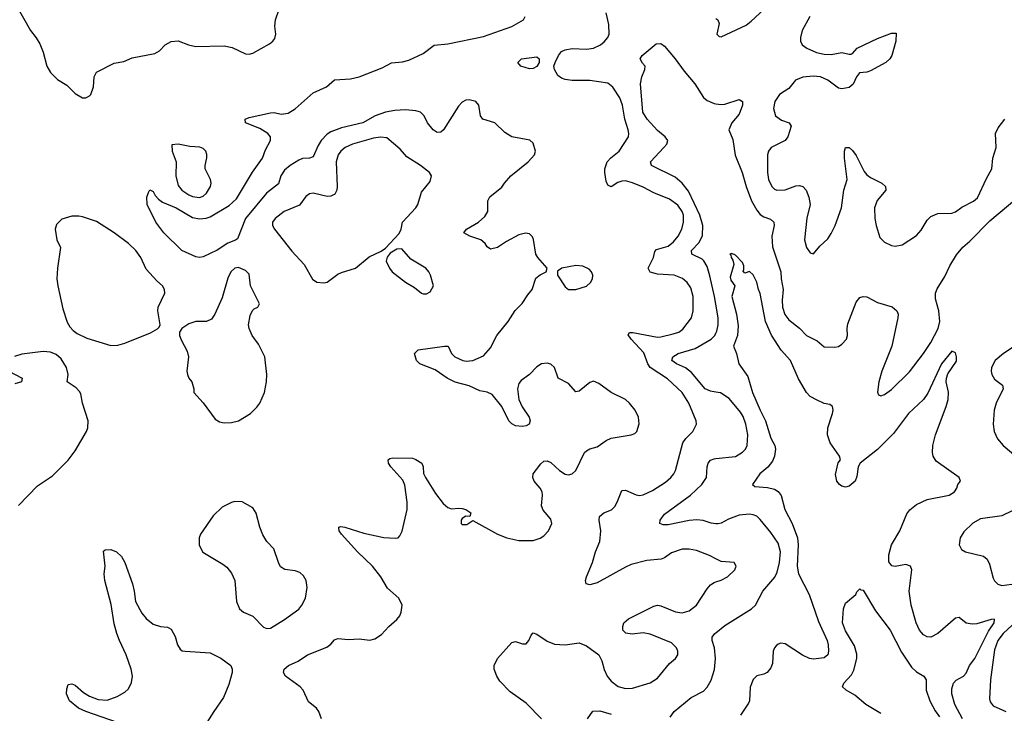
# Model space of a CAD drawing. Header units: inches. Extents: x 1550315 to 1685896, y 510706 to 640504.
# Tile 272 of 452: x 1626077 to 1631625, y 575000 to 578911. Entities that reach past the tile are written whole.
import ezdxf

# ---------------------------------------------------------------- set-up
doc = ezdxf.new("R2010")
doc.units = ezdxf.units.IN
doc.header["$MEASUREMENT"] = 0
doc.layers.add('B6527', color=7, linetype='Continuous')
doc.layers.add('B6537', color=7, linetype='Continuous')

msp = doc.modelspace()

# ---------------------------------------------------------------- linework, layer by layer
at = {"layer": 'B6527', "color": 5}
for points, elevation in [([(1626059.1, 578990), (1626137.6, 578850), (1626170, 578808.5), (1626190, 578774.4), (1626210, 578727.3), (1626230.2, 578650), (1626250, 578614), (1626290, 578573.4), (1626342.3, 578542.3), (1626390, 578496), (1626430, 578471), (1626450, 578470.8), (1626470, 578481), (1626477.2, 578490), (1626492.5, 578532.5), (1626496, 578590), (1626510, 578614.8), (1626610, 578666), (1626663.9, 578676.1), (1626710, 578697.1), (1626839.3, 578720.7), (1626864.4, 578735.6), (1626896, 578770), (1626930, 578788.4), (1626970, 578792.4), (1627029, 578769), (1627070, 578759.5), (1627230, 578763.6), (1627273.7, 578753.7), (1627350, 578719.1), (1627370, 578716.3), (1627390, 578722), (1627484.8, 578775.2), (1627504, 578790), (1627514.8, 578805.2), (1627519.3, 578830), (1627514.8, 578874.8), (1627518, 578910), (1627538.7, 578970)], 540), ([(1627778.3, 574970), (1627762.4, 575010), (1627749.4, 575030), (1627704.2, 575064.2), (1627674.2, 575130), (1627657.7, 575150), (1627574, 575210), (1627563.6, 575230), (1627567.3, 575250), (1627590.9, 575269.1), (1627645.9, 575294.1), (1627698, 575330), (1627807.3, 575372.7), (1627829.8, 575390.2), (1627850, 575414.4), (1627861, 575419), (1627870, 575422), (1627930, 575415.8), (1627990, 575419.5), (1628050, 575413.7), (1628078.9, 575421.1), (1628114.9, 575445.1), (1628156.3, 575490), (1628201.6, 575530), (1628218, 575550), (1628226.3, 575570), (1628232.4, 575610), (1628212.8, 575650), (1628150, 575706.6), (1628112.3, 575770), (1628064.5, 575830), (1627980.9, 575910), (1627889.7, 576010), (1627877, 576030), (1627874.6, 576045.4), (1627875.3, 576050), (1627885.6, 576054.4), (1627909.6, 576050.4), (1628016.4, 576016.4), (1628128.3, 575991.7), (1628192.8, 575987.2), (1628210, 575990.5), (1628219.5, 576000.5), (1628232.9, 576027.1), (1628259.8, 576150), (1628260.4, 576190), (1628247.3, 576287.3), (1628235.8, 576315.8), (1628167.3, 576390), (1628155.1, 576410), (1628154, 576430), (1628162.5, 576437.5), (1628178.6, 576441.4), (1628290, 576438.7), (1628310, 576432), (1628343, 576410), (1628350.5, 576390), (1628352.7, 576352.7), (1628363.8, 576330), (1628419.9, 576239.9), (1628463.2, 576183.2), (1628490, 576161.1), (1628510, 576153.4), (1628550, 576157.7), (1628570, 576155.2), (1628590.4, 576150), (1628619.3, 576130), (1628614, 576110), (1628590, 576111.8), (1628570, 576099.5), (1628563.7, 576090), (1628564.9, 576070), (1628570, 576065.7), (1628595.6, 576064.4), (1628630, 576086.8), (1628770, 576010.2), (1628821.6, 575990), (1628890, 575975.1), (1628970, 575974.8), (1629010, 575987.8), (1629030, 576001.1), (1629055.7, 576030), (1629074.8, 576070), (1629070, 576095.6), (1629026.4, 576146.4), (1629016.8, 576170), (1629023.1, 576230), (1629020.4, 576250), (1629010.5, 576270.5), (1628976, 576310), (1628967.4, 576330), (1628969.7, 576350), (1629013.8, 576406.2), (1629030, 576421.7), (1629050, 576424.4), (1629070, 576414.2), (1629118.2, 576370), (1629150, 576349.4), (1629170, 576344.7), (1629189.8, 576350.2), (1629210.8, 576370), (1629260.2, 576470), (1629270, 576481.1), (1629288.9, 576491.1), (1629330, 576502.4), (1629381.2, 576538.8), (1629410, 576552.3), (1629522, 576570), (1629542.6, 576577.4), (1629554.7, 576590), (1629567.2, 576632.8), (1629563.1, 576670), (1629545.3, 576710), (1629513.1, 576750), (1629489.7, 576770), (1629410, 576808.9), (1629340.8, 576860.8), (1629310, 576872.6), (1629290, 576864.8), (1629230, 576816.8), (1629210, 576813.7), (1629170, 576859.8), (1629111.3, 576890), (1629089.7, 576950), (1629070, 576969.7), (1629050, 576975.3), (1629017.3, 576970), (1628990, 576953.5), (1628948.7, 576911.3), (1628903.4, 576876.6), (1628890, 576859.3), (1628881.1, 576830), (1628890.2, 576770), (1628907.6, 576727.6), (1628948.2, 576670), (1628952.7, 576650), (1628946.8, 576630), (1628930, 576620.7), (1628910, 576616.9), (1628870, 576622), (1628850, 576631.8), (1628833.6, 576650), (1628794.5, 576730), (1628738.8, 576798.8), (1628710.7, 576810.7), (1628670, 576818.8), (1628610, 576847.1), (1628530, 576868.2), (1628485.1, 576890), (1628417.2, 576937.2), (1628332.3, 576970), (1628312.3, 576990), (1628301.2, 577030), (1628322, 577050), (1628470.7, 577070.7), (1628490.4, 577070.4), (1628510.3, 577030), (1628528.5, 577010), (1628574.8, 576990), (1628593.5, 576986.5), (1628630, 576989.2), (1628690, 577015.2), (1628730, 577060.3), (1628765.4, 577130), (1628830, 577208.9), (1628868.6, 577271.4), (1628908.4, 577311.6), (1628939.5, 577360.5), (1628964.8, 577390), (1628986.1, 577453.9), (1629010, 577473.4), (1629042.7, 577490), (1629049.5, 577510), (1628996.9, 577570), (1628985.7, 577590), (1628972.2, 577672.2), (1628966.7, 577686.7), (1628950, 577704.5), (1628927.3, 577707.3), (1628890, 577698.5), (1628819.3, 577660.7), (1628770, 577627.1), (1628730, 577617.6), (1628711.1, 577631.1), (1628699.7, 577650), (1628676.2, 577670), (1628612.7, 577690), (1628579, 577710), (1628595.1, 577730), (1628661.3, 577770), (1628698, 577802), (1628714, 577830), (1628715.1, 577890), (1628726.9, 577913.1), (1628793.7, 577966.3), (1628808, 577990), (1628843.9, 578030), (1628942, 578110), (1628976.9, 578150), (1628984.2, 578170), (1628970, 578215.3), (1628952.3, 578232.3), (1628849.2, 578250), (1628810, 578274.3), (1628754.5, 578330), (1628687.3, 578350), (1628673, 578370), (1628663.5, 578430), (1628646.6, 578450), (1628610, 578459.8), (1628590, 578456.8), (1628570, 578446.3), (1628550, 578423.6), (1628464.4, 578290), (1628450, 578276.9), (1628430, 578275.1), (1628407.6, 578290), (1628374.3, 578330), (1628356, 578370), (1628335.1, 578390), (1628310, 578398.2), (1628250, 578402.5), (1628190, 578399.4), (1628138.3, 578390), (1628080.7, 578370), (1628010, 578329.9), (1627890, 578302.2), (1627830, 578278.9), (1627810, 578266.2), (1627775, 578230), (1627757.9, 578202.1), (1627730, 578137.3), (1627710.1, 578129.9), (1627670, 578127.8), (1627650, 578119.9), (1627601.6, 578090), (1627570, 578062.9), (1627547.9, 578030), (1627534.5, 577985.5), (1627467.7, 577932.3), (1627349.4, 577790.6), (1627303.6, 577676.4), (1627292.8, 577667.2), (1627250, 577651.2), (1627190, 577611.7), (1627110, 577574.3), (1627090, 577569.7), (1627070, 577573.3), (1626990.8, 577610.8), (1626889.7, 577710), (1626843.7, 577770), (1626796, 577870), (1626792.7, 577910), (1626802.5, 577937.5), (1626810, 577951), (1626830, 577942.8), (1626840.7, 577920.7), (1626858.9, 577898.9), (1626882.3, 577882.3), (1626958.5, 577850), (1627050, 577796.4), (1627090, 577787.9), (1627127.7, 577792.3), (1627150, 577800.4), (1627256.4, 577863.6), (1627299, 577901), (1627388.4, 578051.6), (1627444.7, 578130), (1627462.4, 578177.6), (1627489.8, 578230), (1627490.6, 578250), (1627475.1, 578270), (1627430, 578298), (1627348.8, 578328.8), (1627347.6, 578350), (1627370, 578359.7), (1627490, 578385.8), (1627510, 578388.3), (1627550, 578379), (1627590, 578385.1), (1627630, 578408.6), (1627730, 578498.8), (1627806.5, 578533.5), (1627850, 578572.3), (1627941.7, 578578.3), (1627989.5, 578590), (1628120, 578640), (1628171.3, 578668.7), (1628234.2, 578674.2), (1628270, 578683.6), (1628350, 578721.3), (1628412.6, 578767.4), (1628490, 578775.6), (1628690, 578817.1), (1628850, 578873), (1628915.6, 578910), (1628924.7, 578930)], 520), ([(1630000, 575871.6), (1629963.7, 575890), (1629890, 575919.1), (1629850, 575925.7), (1629810, 575925.4), (1629750, 575904.8), (1629710, 575876.9), (1629691, 575869), (1629610, 575862.8), (1629521.5, 575838.5), (1629490, 575825.3), (1629330, 575735.6), (1629290, 575725.4), (1629269.4, 575730), (1629265.6, 575750), (1629271.3, 575770), (1629304.8, 575850), (1629322, 575910), (1629346.4, 575970), (1629351.6, 576028.4), (1629341.8, 576090), (1629343.5, 576110), (1629368.2, 576130), (1629412, 576148), (1629430, 576166.2), (1629444.3, 576190), (1629470, 576256.9), (1629490, 576258.8), (1629550, 576232.4), (1629570, 576228.5), (1629590, 576232.6), (1629643.2, 576256.8), (1629715.6, 576304.4), (1629745.2, 576330), (1629763.2, 576350), (1629772.9, 576370), (1629813.8, 576526.2), (1629829.9, 576550.1), (1629869.7, 576590), (1629889.7, 576630), (1629888.3, 576650), (1629846.5, 576750), (1629809.1, 576809.1), (1629727.1, 576887.1), (1629629.9, 576950), (1629615.9, 576970), (1629592.8, 577032.8), (1629522.4, 577110), (1629505.6, 577134.4), (1629512.1, 577147.9), (1629532.5, 577147.5), (1629670, 577121.6), (1629690, 577122.6), (1629759.9, 577140.1), (1629790.4, 577149.6), (1629813.7, 577166.3), (1629863.1, 577230), (1629871.4, 577270), (1629872, 577350), (1629858.5, 577398.5), (1629838.7, 577430), (1629811.5, 577451.5), (1629764.5, 577470), (1629670, 577477.3), (1629628.6, 577488.6), (1629617.3, 577510), (1629648.9, 577570), (1629656.4, 577603.6), (1629664.3, 577615.7), (1629730, 577634.6), (1629761.7, 577658.3), (1629786.6, 577690), (1629807.4, 577730), (1629817.6, 577770), (1629816.9, 577810), (1629810.4, 577830), (1629785.1, 577865.1), (1629738.6, 577898.6), (1629650, 577934.1), (1629590, 577966.9), (1629530, 577991.7), (1629490, 578002.2), (1629470, 578001.2), (1629447.2, 577992.8), (1629410, 577968.5), (1629390, 577977.7), (1629381.5, 578001.5), (1629374, 578050), (1629374.4, 578070), (1629386.9, 578110), (1629407.2, 578132.8), (1629455.6, 578170), (1629508, 578250), (1629509.8, 578270), (1629505.6, 578290), (1629486.6, 578350), (1629473.3, 578430), (1629458.5, 578470), (1629418.8, 578530), (1629390, 578552.8), (1629290, 578568.7), (1629189, 578569), (1629150, 578574.5), (1629130, 578582), (1629110, 578597), (1629089.9, 578630.1), (1629086.6, 578650), (1629093.3, 578670), (1629112.9, 578710), (1629130, 578732.4), (1629150, 578741.6), (1629190, 578748), (1629270, 578744.8), (1629310, 578750.6), (1629350, 578769), (1629370, 578785.5), (1629390.5, 578810), (1629398.1, 578830), (1629395.7, 578884.3), (1629381.1, 578950)], 480), ([(1630000, 577307.2), (1629992.6, 577350), (1629966.5, 577466.5), (1629950, 577519.7), (1629932.1, 577552.1), (1629921.7, 577561.7), (1629863.5, 577590), (1629862.4, 577610), (1629904.7, 577655.3), (1629925, 577695), (1629927.1, 577750), (1629909, 577810), (1629845.1, 577945.1), (1629810, 577989.9), (1629770, 578022.9), (1629636.2, 578090), (1629632, 578110), (1629707.1, 578190), (1629723, 578210), (1629729.6, 578230), (1629713.3, 578250), (1629670, 578286), (1629613, 578350), (1629589, 578390), (1629575.1, 578550), (1629582.7, 578590), (1629599, 578630), (1629602, 578650), (1629586.3, 578666.3), (1629574, 578690), (1629585.2, 578710), (1629664.1, 578775.9), (1629690, 578776.3), (1629710, 578762), (1629770, 578690.3), (1629820.7, 578620.7), (1629881.8, 578550), (1629930, 578472.7), (1629950, 578455.2), (1629990, 578438), (1630000, 578436.5)], 460), ([(1630000, 576811.2), (1629970, 576816.8), (1629939.7, 576830), (1629861.7, 576921.7), (1629827.6, 576947.6), (1629778, 576970), (1629751.3, 576990), (1629757.6, 577010), (1629787.8, 577030), (1629882.7, 577057.3), (1629972.7, 577110), (1629992.9, 577130), (1630000, 577144.2)], 460), ([(1626070, 576171.7), (1626177.5, 576282.5), (1626261.1, 576338.9), (1626350, 576428.5), (1626390, 576479.7), (1626453, 576590), (1626460.2, 576610), (1626462.3, 576650), (1626430.9, 576750), (1626421.1, 576801.1), (1626414.8, 576814.8), (1626395.6, 576835.6), (1626345.2, 576870), (1626349.5, 576910.5), (1626340.7, 576950), (1626310, 576999), (1626283.2, 577023.2), (1626250, 577037.2), (1626210, 577041.2), (1626090, 577025.2), (1626047.7, 577012.3)], 540), ([(1626015.5, 576930), (1626091, 576890), (1626086.8, 576870), (1626050, 576857.3)], 540), ([(1630000, 576069.4), (1629972.3, 576072.3), (1629928.4, 576088.4), (1629891.7, 576091.7), (1629850, 576088.4), (1629730, 576062.8), (1629702.3, 576062.3), (1629684.5, 576070), (1629686, 576090), (1629710, 576123.1), (1629856.5, 576230), (1629921.4, 576290), (1629946.4, 576330), (1629950, 576391), (1629955.4, 576410), (1629970, 576427), (1629990, 576435.6), (1630000, 576436.8)], 460), ([(1626628.3, 574948.3), (1626449, 575010), (1626408.5, 575028.5), (1626357.2, 575070), (1626340.9, 575110), (1626342, 575138), (1626350, 575162), (1626370, 575166), (1626390, 575158.8), (1626437.3, 575117.3), (1626470, 575097.1), (1626518.3, 575078.3), (1626570, 575075.3), (1626625.3, 575094.7), (1626670, 575119.3), (1626690, 575138), (1626706.8, 575173.2), (1626712.5, 575210), (1626705.8, 575250), (1626677.6, 575330), (1626638.7, 575410), (1626624.2, 575450), (1626610, 575504), (1626593, 575613), (1626556.9, 575750), (1626553.4, 575786.6), (1626558, 575830), (1626550, 575914), (1626558, 575922), (1626590, 575924.7), (1626622, 575910), (1626650, 575884.7), (1626670, 575851.3), (1626712.4, 575730), (1626722, 575690), (1626728.7, 575630), (1626765.1, 575565.1), (1626790, 575534.3), (1626830, 575503.7), (1626870, 575490.3), (1626910, 575485.5), (1626930, 575474), (1626953.8, 575433.8), (1626966.4, 575386.4), (1626981.6, 575361.6), (1626993.4, 575353.4), (1627010, 575350.6), (1627150, 575340.7), (1627210, 575310.5), (1627267.3, 575270), (1627274.9, 575250), (1627274.4, 575230), (1627256.3, 575163.7), (1627226, 575090), (1627170.2, 575009.8), (1627070.3, 574850)], 520), ([(1629017.3, 574970), (1628930, 575057.3), (1628840.9, 575120.9), (1628782.4, 575182.4), (1628766, 575210), (1628750.8, 575250), (1628750.8, 575270), (1628770, 575308.8), (1628850, 575399.1), (1628870, 575405.2), (1628910, 575392), (1628930, 575392.7), (1628945.6, 575410), (1628958.4, 575441.6), (1628970, 575453.4), (1628990, 575446.4), (1629050, 575407.4), (1629090, 575390.3), (1629150, 575387.2), (1629230, 575398), (1629270, 575380.3), (1629339.5, 575330), (1629356.2, 575296.2), (1629370, 575246.8), (1629387.2, 575210), (1629410, 575181.3), (1629450, 575152), (1629490, 575140.3), (1629530, 575142), (1629630, 575171.8), (1629670, 575198.9), (1629738.6, 575281.4), (1629771.6, 575310), (1629784.7, 575330), (1629785.4, 575350), (1629776.9, 575370), (1629750, 575397.3), (1629630, 575447.1), (1629590, 575454), (1629527.2, 575447.2), (1629492, 575452), (1629476, 575470), (1629474.5, 575490), (1629480.7, 575510), (1629506.6, 575533.4), (1629650, 575605.2), (1629669.8, 575610.2), (1629690, 575606.9), (1629772, 575572), (1629810, 575567.2), (1629850, 575577.3), (1629890, 575610.3), (1629950, 575702.6), (1629970, 575725.2), (1629990, 575738), (1630000, 575741.1)], 480), ([(1629742.2, 574977.8), (1629764.2, 575010), (1629859.6, 575090), (1629930, 575124.9), (1629951.3, 575148.7), (1629972.5, 575187.5), (1629992.7, 575247.3), (1629997.7, 575310), (1629992.4, 575370), (1629979.2, 575410), (1629978.3, 575430), (1629994.3, 575450), (1630000, 575454.7)], 460), ([(1629276, 574970), (1629307, 575013), (1629344.9, 575015.1), (1629410, 574996)], 460)]:
    msp.add_lwpolyline(points, dxfattribs=dict(at, elevation=elevation))
for points, elevation in [([(1628950, 578635.1), (1628901.2, 578650), (1628884, 578670), (1628905.2, 578690), (1628990, 578702.4), (1629004.9, 578690), (1629004.4, 578670), (1628990, 578647.1), (1628970, 578636.9)], 480), ([(1626970, 578209), (1626934, 578206), (1626936, 578170), (1626958, 578110), (1626957.6, 578030), (1626970, 577977.3), (1626990.4, 577950), (1627030, 577923.6), (1627050, 577913.4), (1627090, 577908.9), (1627110, 577916.4), (1627130, 577933.4), (1627151.5, 577970), (1627155.6, 577990), (1627151.6, 578010), (1627121.6, 578070), (1627121.6, 578090), (1627131.7, 578131.7), (1627131.5, 578151.5), (1627125.2, 578170), (1627110, 578185.2), (1627091.7, 578191.7), (1627035.9, 578195.9)], 540), ([(1628109.8, 578249.8), (1628070, 578243), (1627952.7, 578210), (1627910, 578189.8), (1627886.2, 578170), (1627872.2, 578150), (1627859.3, 578110), (1627865.4, 577970), (1627863.2, 577950), (1627852, 577928), (1627830, 577916), (1627810, 577914), (1627730, 577932.4), (1627710, 577929.6), (1627690, 577914), (1627654.5, 577865.5), (1627567.7, 577830), (1627516.3, 577790), (1627502, 577770), (1627500.7, 577750), (1627513.4, 577730), (1627610, 577606.7), (1627679.3, 577530), (1627727.3, 577447.3), (1627750.9, 577430.9), (1627790, 577426.8), (1627810, 577430.8), (1627870, 577476), (1627890, 577486), (1627970, 577511), (1628046, 577574), (1628113.8, 577606.2), (1628137.7, 577622.3), (1628214.8, 577705.2), (1628226.4, 577730), (1628234.7, 577770), (1628309.7, 577850), (1628319.8, 577870), (1628340.3, 577939.7), (1628390, 577998), (1628397, 578030), (1628386.6, 578050), (1628335.6, 578090), (1628258.2, 578138.2), (1628221.3, 578181.3), (1628144.9, 578244.9)], 540), ([(1626410, 577803.7), (1626370, 577802.7), (1626313.7, 577786.3), (1626284.1, 577755.9), (1626277.3, 577730), (1626285.5, 577670), (1626306, 577626), (1626290.3, 577510), (1626287.2, 577450), (1626291.8, 577410), (1626320.3, 577280.3), (1626345.2, 577205.2), (1626359.1, 577179.1), (1626378.5, 577158.5), (1626401.6, 577141.6), (1626455.2, 577115.2), (1626590, 577074.9), (1626630, 577075.5), (1626670, 577087.7), (1626814.5, 577145.5), (1626852.7, 577167.3), (1626862, 577178), (1626869, 577191), (1626855.6, 577270), (1626857, 577290), (1626895.1, 577370), (1626893.2, 577390), (1626881.2, 577410), (1626850, 577438), (1626790, 577504.5), (1626760.4, 577570), (1626732.3, 577610), (1626689.9, 577649.9), (1626610, 577709.7), (1626510, 577774), (1626430, 577799.3)], 540), ([(1628230, 577618.7), (1628202.8, 577617.2), (1628164.6, 577595.4), (1628147.9, 577572.1), (1628141.3, 577550), (1628160.4, 577510), (1628175.5, 577490), (1628250, 577430.4), (1628301.1, 577401.1), (1628341, 577370), (1628350, 577365.5), (1628370, 577366), (1628390, 577377.3), (1628409.4, 577410), (1628392, 577470), (1628382.9, 577490), (1628365.1, 577510), (1628280.1, 577560.1)], 540), ([(1627310, 577514), (1627289.2, 577510.8), (1627266, 577490), (1627250, 577453.2), (1627217, 577343), (1627177.1, 577250), (1627156.9, 577223.1), (1627130, 577209.4), (1627070, 577209.5), (1627030, 577197), (1626991, 577170), (1626978, 577150), (1626978, 577130), (1626987.1, 577107.1), (1627021.4, 577041.4), (1627027.3, 577010), (1627019.1, 576930), (1627022, 576910), (1627030.6, 576890), (1627047.3, 576870), (1627059.1, 576830), (1627059.1, 576810), (1627110, 576750.7), (1627178, 576658), (1627203.4, 576643.4), (1627230, 576638.9), (1627270, 576639.6), (1627310, 576648.8), (1627377, 576690), (1627413.9, 576726.1), (1627429.5, 576750), (1627456.2, 576810), (1627467.8, 576870), (1627469.6, 576910), (1627458, 577010), (1627422.6, 577082.6), (1627386.6, 577130), (1627369.3, 577170), (1627366, 577190), (1627376.5, 577243.5), (1627389.3, 577270.7), (1627399, 577281), (1627418, 577290), (1627428.7, 577310), (1627377, 577410), (1627370, 577477.2), (1627350, 577496.2)], 540), ([(1629210, 577524.8), (1629130.8, 577510), (1629106.9, 577493.1), (1629106.4, 577470), (1629150, 577405.7), (1629170.2, 577390.2), (1629210, 577389.4), (1629270, 577408.2), (1629293.7, 577430), (1629304.4, 577450), (1629305.7, 577470), (1629298.9, 577490), (1629285.4, 577505.4), (1629250, 577521.6)], 520), ([(1627290, 576194.5), (1627270.4, 576189.6), (1627218, 576162), (1627166.4, 576113.6), (1627096.3, 576010), (1627088, 575990), (1627087.9, 575947.9), (1627108.1, 575908.1), (1627222, 575842), (1627243.6, 575823.6), (1627270.2, 575790.2), (1627288.9, 575748.9), (1627298.7, 575630), (1627316.3, 575590), (1627338.8, 575570), (1627390, 575547.4), (1627450, 575486), (1627470, 575478.9), (1627490, 575481.1), (1627569.6, 575530), (1627650, 575588.4), (1627667.6, 575610), (1627687.3, 575650), (1627696.2, 575710), (1627691.6, 575750), (1627675.8, 575775.8), (1627654.7, 575794.7), (1627630, 575802.9), (1627571.2, 575811.2), (1627547.1, 575827.1), (1627534.7, 575850), (1627508.6, 575928.6), (1627469.6, 575970), (1627447.5, 576007.5), (1627429.7, 576050), (1627410, 576129), (1627390, 576158), (1627330, 576192)], 540)]:
    msp.add_lwpolyline(points, close=True, dxfattribs=dict(at, elevation=elevation))
at = {"layer": 'B6537', "color": 5}
for points, elevation in [([(1630000, 578918), (1630010.6, 578910), (1630019.1, 578890), (1630005.5, 578830), (1630017.3, 578817.3), (1630030, 578814), (1630170, 578880.8), (1630197.6, 578902.4), (1630270, 578968.9)], 480), ([(1630528.9, 578930), (1630485.2, 578850), (1630475.9, 578810), (1630476.5, 578790), (1630485.5, 578770), (1630511.8, 578750), (1630567.1, 578727.1), (1630610, 578716.4), (1630650, 578714.3), (1630710, 578726.8), (1630750, 578716), (1630762.4, 578717.6), (1630770, 578720.5), (1630795.1, 578750), (1630910, 578804.9), (1630990, 578835.8), (1631014.6, 578834.6), (1631013.7, 578790), (1630990.4, 578709.6), (1630980.7, 578690), (1630957.3, 578670), (1630870, 578623.8), (1630850, 578615.5), (1630809.1, 578610.9), (1630791.1, 578588.9), (1630772.4, 578547.6), (1630751, 578529), (1630710, 578520.9), (1630690, 578525.7), (1630629.7, 578570), (1630588.3, 578588.3), (1630547.4, 578592.6), (1630490, 578587), (1630449, 578570), (1630410, 578523.5), (1630358.3, 578490), (1630332.2, 578450), (1630323.5, 578410), (1630335.6, 578370), (1630370, 578344.2), (1630413.4, 578330), (1630423.7, 578310), (1630404.9, 578250), (1630390.5, 578230), (1630310.7, 578190), (1630295.5, 578170), (1630290.3, 578149.7), (1630290.2, 578050), (1630296.1, 578010), (1630314.9, 577970), (1630330, 577954.9), (1630342.8, 577950), (1630390, 577951.4), (1630450, 577974.7), (1630470, 577977.3), (1630490, 577970.3), (1630508.9, 577950), (1630523.2, 577910), (1630530.2, 577870), (1630511.8, 577791.8), (1630498.9, 577670), (1630510, 577626), (1630530, 577596), (1630550, 577591), (1630585.1, 577634.9), (1630630, 577674.9), (1630650, 577705.5), (1630672.7, 577750), (1630706.6, 577850), (1630719.8, 577950), (1630739.7, 578010), (1630724.2, 578130), (1630724.5, 578170), (1630730, 578191.3), (1630750, 578191), (1630770, 578174), (1630790, 578144.9), (1630835.5, 578055.5), (1630850, 578037.4), (1630870, 578022), (1630934, 577990), (1630955.5, 577970), (1630957.1, 577950), (1630908.3, 577891.7), (1630893, 577850), (1630895.9, 577790), (1630903.2, 577750), (1630923.8, 577683.8), (1630950, 577657), (1630990, 577637.6), (1631010, 577634), (1631050, 577641.3), (1631130, 577694.4), (1631156.2, 577723.8), (1631190, 577781.1), (1631210, 577800.8), (1631250, 577818.5), (1631330, 577820.7), (1631350, 577827), (1631386.1, 577853.9), (1631451.8, 577888.2), (1631474.1, 577905.9), (1631524, 578016), (1631553.7, 578070), (1631560.5, 578130), (1631578.3, 578190), (1631575.6, 578270), (1631590, 578300.7), (1631627, 578350)], 480), ([(1630000, 578436.5), (1630030, 578432.2), (1630050, 578434.4), (1630130, 578461.3), (1630150.3, 578450.3), (1630150.2, 578430), (1630130, 578378), (1630090, 578329.4), (1630072, 578290), (1630096.1, 578236.1), (1630108.2, 578148.2), (1630147, 578050), (1630170, 577970.3), (1630199.8, 577890), (1630230, 577837.3), (1630250, 577813.4), (1630270, 577800.6), (1630306.7, 577786.7), (1630325.5, 577770), (1630328.3, 577750), (1630315.5, 577690), (1630319.4, 577630), (1630365.5, 577490), (1630367.5, 577450), (1630378.7, 577390), (1630372.3, 577330), (1630375.1, 577290), (1630389.1, 577249.1), (1630410, 577219), (1630470, 577171.3), (1630510, 577131.4), (1630570, 577099.6), (1630610, 577066.7), (1630670, 577065.5), (1630690, 577069.3), (1630710, 577082.4), (1630735.4, 577110), (1630740.9, 577130), (1630738.5, 577170), (1630742.8, 577197.2), (1630790, 577318), (1630810, 577345.3), (1630828.8, 577351.2), (1630850, 577348.3), (1630910, 577316.5), (1630992.7, 577292.7), (1631019.3, 577270), (1631026.4, 577250), (1631025.3, 577230), (1630990.3, 577070.3), (1630935.6, 576930), (1630918.7, 576870), (1630910.8, 576810.8), (1630916.9, 576796.9), (1630930, 576791), (1630950, 576798), (1630990, 576826.7), (1631090, 576925.3), (1631170, 577029), (1631210, 577091.8), (1631251.4, 577170), (1631261.6, 577210), (1631256.4, 577270), (1631237, 577337), (1631236.8, 577370), (1631245.9, 577394.1), (1631290, 577463.8), (1631317.5, 577522.5), (1631354.9, 577585.1), (1631391.7, 577628.3), (1631430, 577661.7), (1631543.1, 577776.9), (1631706.3, 577913.7)], 460), ([(1631388.4, 574970), (1631345.8, 575050), (1631329.4, 575110.6), (1631330, 575139), (1631338.8, 575170), (1631352.8, 575187.2), (1631394.9, 575210), (1631410, 575226.3), (1631429.3, 575270), (1631459.2, 575310), (1631536.2, 575463.8), (1631568.5, 575510), (1631570.3, 575530.3), (1631550, 575530.2), (1631470, 575505.8), (1631443.1, 575503.1), (1631409.3, 575509.3), (1631370, 575540.5), (1631350, 575536.4), (1631250, 575450.2), (1631210, 575430.2), (1631190, 575431.5), (1631170, 575443.6), (1631146.2, 575470), (1631127.8, 575510), (1631099.8, 575610), (1631088.4, 575690), (1631103.1, 575810), (1631097.1, 575830), (1631070, 575840.2), (1631010, 575828.9), (1630991.9, 575831.9), (1630974.9, 575854.9), (1630974.6, 575894.6), (1630989.2, 575950), (1631036.1, 576030), (1631075.5, 576124.5), (1631091.9, 576148.1), (1631130, 576178.3), (1631190, 576205.7), (1631314, 576230), (1631344, 576250), (1631357.3, 576270), (1631362.8, 576290), (1631378.8, 576310), (1631370.8, 576330), (1631241.6, 576421.6), (1631223.2, 576450), (1631219.8, 576470), (1631222, 576510), (1631236.5, 576570), (1631297.6, 576730), (1631308.7, 576770), (1631310.2, 576810.2), (1631298, 576870), (1631298.9, 576890), (1631306, 576914), (1631354.6, 576985.4), (1631356.3, 577010), (1631350, 577032), (1631330, 577042.8), (1631270, 576970.3), (1631193.7, 576806.3), (1631169, 576770), (1631084.2, 576690), (1631001.3, 576578.7), (1630910, 576487.7), (1630812, 576410), (1630801.2, 576390), (1630794.7, 576334.7), (1630783.6, 576310), (1630750, 576280.3), (1630730, 576275.8), (1630710, 576281.3), (1630696.3, 576290), (1630681.3, 576310), (1630673.2, 576346.8), (1630688, 576412), (1630701, 576430), (1630695.5, 576450), (1630644.5, 576524.5), (1630628.1, 576570), (1630630.2, 576610), (1630657.4, 576690), (1630660.4, 576710), (1630656.3, 576730), (1630641.1, 576741.1), (1630610, 576746.7), (1630570, 576765.3), (1630530, 576787.4), (1630510, 576808.8), (1630465.5, 576885.5), (1630419.7, 576990), (1630367.9, 577047.9), (1630313.3, 577133.3), (1630279.8, 577210), (1630250, 577366.8), (1630239.5, 577390), (1630230, 577431.3), (1630210, 577472), (1630190, 577491), (1630162, 577482), (1630152.7, 577492.7), (1630158, 577502), (1630157.5, 577522.5), (1630150, 577542.8), (1630110, 577582.8), (1630090, 577593), (1630078, 577590), (1630084.7, 577584.7), (1630086.6, 577570), (1630095.9, 577555.9), (1630101.3, 577530), (1630080.4, 577459.6), (1630083.2, 577443.2), (1630106.6, 577410), (1630089.2, 577350), (1630115.5, 577250), (1630125.4, 577185.4), (1630121.6, 577130), (1630098.7, 577070), (1630116, 577030), (1630129.4, 576970), (1630179.2, 576899.2), (1630206.7, 576810), (1630248.6, 576710), (1630279.5, 576650), (1630310, 576551.3), (1630332, 576510), (1630335.1, 576490), (1630329.8, 576450), (1630318.6, 576421.4), (1630291.9, 576388.1), (1630246.9, 576350), (1630205.2, 576290), (1630220.1, 576280.1), (1630290, 576273.8), (1630330, 576263.4), (1630350.8, 576250.8), (1630368.4, 576228.4), (1630388.7, 576150), (1630429.9, 576069.9), (1630459.2, 575990), (1630463.7, 575950), (1630458.1, 575830), (1630465.9, 575785.9), (1630526, 575670), (1630577.8, 575517.8), (1630626.3, 575410), (1630632.9, 575387.1), (1630635.1, 575350), (1630629.6, 575330), (1630610, 575312.4), (1630550, 575305.2), (1630527.7, 575310), (1630488, 575328), (1630390, 575392.7), (1630364.8, 575395.2), (1630350, 575390.7), (1630339.1, 575380.9), (1630329.7, 575370.3), (1630321.6, 575350), (1630318.7, 575281.3), (1630310, 575256), (1630289.5, 575230.5), (1630270, 575220.7), (1630230, 575210.8), (1630210, 575190.7), (1630192.3, 575147.7), (1630189.7, 575070.3), (1630183.3, 575056.7), (1630138.4, 574990)], 440), ([(1630000, 577144.2), (1630005.3, 577154.7), (1630013.1, 577190), (1630013.4, 577230), (1630000, 577307.2)], 460), ([(1631771.2, 577128.8), (1631620.6, 577030), (1631573.5, 576990), (1631552.8, 576950), (1631550.2, 576930), (1631554.2, 576910), (1631570, 576885.2), (1631614, 576850), (1631618.9, 576830), (1631578.3, 576750), (1631567.6, 576710), (1631561.7, 576630), (1631567.2, 576590), (1631587.3, 576547.3), (1631618.7, 576510), (1631700.2, 576440.2)], 460), ([(1630000, 576436.8), (1630110, 576449.1), (1630150, 576472.2), (1630166.3, 576490), (1630175.3, 576510), (1630179, 576570), (1630169, 576630), (1630153.9, 576673.9), (1630139, 576699), (1630074.6, 576774.6), (1630026.4, 576806.4), (1630000, 576811.2)], 460), ([(1631670, 576142.2), (1631610, 576114.3), (1631490, 576096), (1631447.3, 576072.7), (1631396.2, 576023.8), (1631375.5, 575990), (1631370.6, 575950), (1631384.2, 575924.2), (1631406, 575910), (1631506.9, 575886.9), (1631528.5, 575870), (1631541.4, 575841.4), (1631562.1, 575762.1), (1631570, 575746.4), (1631588.5, 575728.5), (1631610, 575721.1), (1631668, 575728)], 460), ([(1630000, 575454.7), (1630050, 575495.6), (1630200.7, 575590), (1630223, 575610), (1630264.8, 575690), (1630331.9, 575768.1), (1630344.3, 575795.7), (1630357.7, 575850), (1630364.4, 575910), (1630350, 575958.9), (1630310, 576019.7), (1630250, 576092.8), (1630230, 576111.1), (1630210, 576119.2), (1630190, 576122.7), (1630130, 576118.5), (1630070, 576095.6), (1630030, 576072.3), (1630011.8, 576068.2), (1630000, 576069.4)], 460), ([(1630000, 575741.1), (1630030, 575750.3), (1630065.1, 575770), (1630107, 575810), (1630114, 575830), (1630102, 575850), (1630030, 575856.4), (1630000, 575871.6)], 480), ([(1630930, 574998.5), (1630845.4, 575050), (1630782, 575102), (1630734, 575130), (1630714, 575150), (1630720.9, 575170), (1630762.9, 575217.1), (1630776.8, 575243.2), (1630794.8, 575310), (1630794.3, 575334.3), (1630781.5, 575381.5), (1630730, 575465.2), (1630713.2, 575510), (1630719, 575590), (1630730, 575622), (1630788, 575670), (1630794.6, 575685.4), (1630810, 575702), (1630816, 575696), (1630830, 575694), (1630898.6, 575578.6), (1630982, 575470), (1631044.8, 575344.8), (1631101.2, 575261.2), (1631130, 575234.4), (1631170.7, 575210), (1631184, 575190), (1631184.2, 575130), (1631206, 575070), (1631235.2, 575015.2), (1631260.6, 574980.6)], 420), ([(1631670, 575497.4), (1631617.9, 575450), (1631588.8, 575410), (1631570, 575357.6), (1631546.2, 575190), (1631542, 575082), (1631545.6, 575065.6), (1631561.7, 575041.7), (1631634.3, 575010)], 460)]:
    msp.add_lwpolyline(points, dxfattribs=dict(at, elevation=elevation))

doc.saveas('drawing.dxf')
